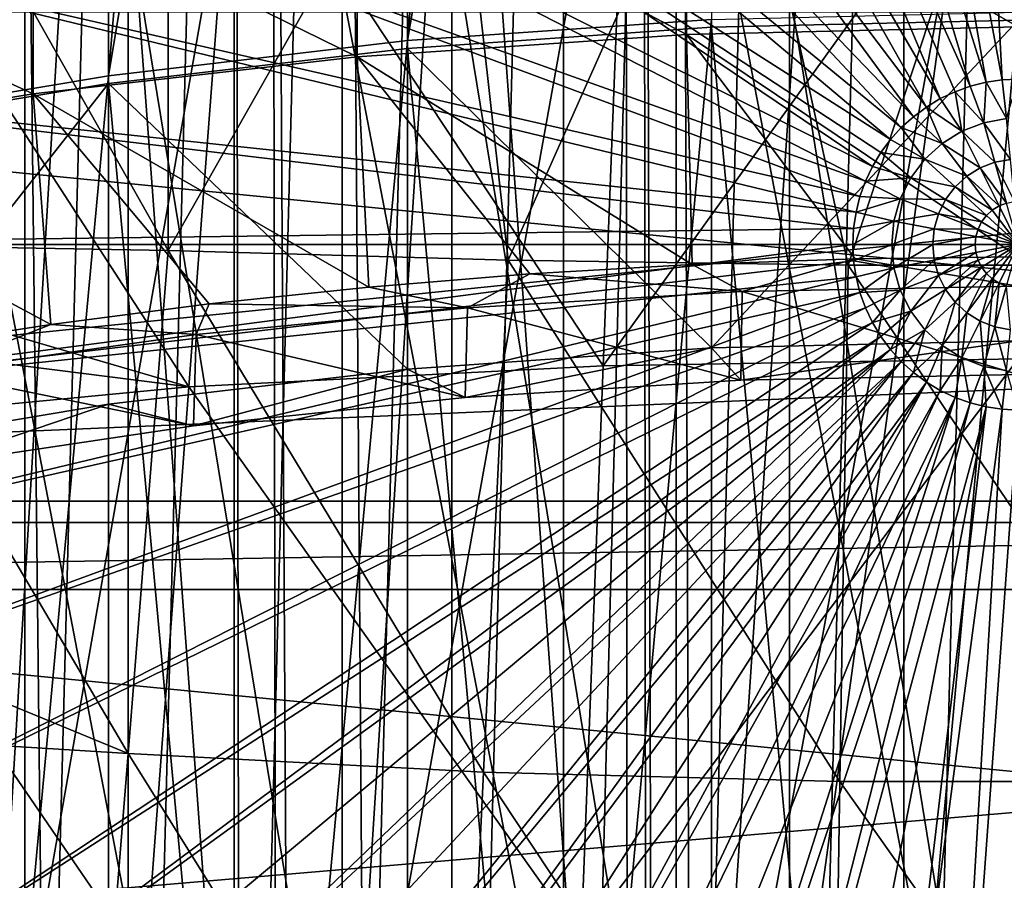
# Model space of a CAD drawing. Header units: metres. Extents: x -109 to 109, y -78 to 121.
# Tile 667 of 1056: x -5.93 to -0.08, y -36.85 to -31.74. Entities that reach past the tile are written whole.
import ezdxf

# ---------------------------------------------------------------- set-up
doc = ezdxf.new("R2010")
doc.units = ezdxf.units.M
doc.layers.add('solid_508554_SW0001', color=7, linetype='CONTINUOUS')

msp = doc.modelspace()

# ---------------------------------------------------------------- linework, layer by layer
at = {"layer": 'solid_508554_SW0001'}
for points in [[(-1.358928, -46.003155, -81.150002), (-1.358928, -20.145596, -81.150002), (-0.680315, -20.092188, -81.150002)], [(-0.680315, -46.056561, -81.150002), (-1.358928, -46.003155, -81.150002), (-0.680315, -20.092188, -81.150002)], [(-0.680315, -46.056561, -81.150002), (-0.680315, -20.092188, -81.150002), (0, -20.074373, -81.150002)], [(0, -46.074375, -81.150002), (-0.680315, -46.056561, -81.150002), (0, -20.074373, -81.150002)], [(-2.033545, -45.914337, -81.150002), (-2.033545, -20.234411, -81.150002), (-1.358928, -20.145596, -81.150002)], [(-1.358928, -46.003155, -81.150002), (-2.033545, -45.914337, -81.150002), (-1.358928, -20.145596, -81.150002)], [(-2.702876, -45.790287, -81.150002), (-2.702876, -20.358459, -81.150002), (-2.033545, -20.234411, -81.150002)], [(-2.033545, -45.914337, -81.150002), (-2.702876, -45.790287, -81.150002), (-2.033545, -20.234411, -81.150002)], [(-3.364592, -45.631424, -81.150002), (-3.364592, -20.517324, -81.150002), (-2.702876, -20.358459, -81.150002)], [(-2.702876, -45.790287, -81.150002), (-3.364592, -45.631424, -81.150002), (-2.702876, -20.358459, -81.150002)], [(-4.01723, -45.438103, -81.150002), (-4.01723, -20.710646, -81.150002), (-3.364592, -20.517324, -81.150002)], [(-3.364592, -45.631424, -81.150002), (-4.01723, -45.438103, -81.150002), (-3.364592, -20.517324, -81.150002)], [(-4.658784, -45.210922, -81.150002), (-4.658784, -20.937828, -81.150002), (-4.01723, -20.710646, -81.150002)], [(-4.01723, -45.438103, -81.150002), (-4.658784, -45.210922, -81.150002), (-4.01723, -20.710646, -81.150002)], [(-5.287572, -44.950462, -81.150002), (-5.287572, -21.198286, -81.150002), (-4.658784, -20.937828, -81.150002)], [(-4.658784, -45.210922, -81.150002), (-5.287572, -44.950462, -81.150002), (-4.658784, -20.937828, -81.150002)], [(-5.901887, -44.657455, -81.150002), (-5.901887, -21.491295, -81.150002), (-5.287572, -21.198286, -81.150002)], [(-5.287572, -44.950462, -81.150002), (-5.901887, -44.657455, -81.150002), (-5.287572, -21.198286, -81.150002)], [(-3.629026, -31.862358, 40.812778), (-2.728571, -21.302906, 34.885883), (-1.822322, -21.250338, 34.976936)], [(-1.822281, -31.736343, 41.03104), (-3.629026, -31.862358, 40.812778), (-1.822322, -21.250338, 34.976936)], [(-3.629026, -31.862358, 40.812778), (-3.62909, -21.376354, 34.758667), (-2.728571, -21.302906, 34.885883)], [(-5.404819, -32.07119, 40.451073), (-4.521749, -21.470507, 34.595592), (-3.62909, -21.376354, 34.758667)], [(-3.629026, -31.862358, 40.812778), (-5.404819, -32.07119, 40.451073), (-3.62909, -21.376354, 34.758667)], [(-6.499984, -44.33271, -81.150002), (-6.499984, -21.816036, -81.150002), (-5.901887, -21.491295, -81.150002)], [(-5.901887, -44.657455, -81.150002), (-6.499984, -44.33271, -81.150002), (-5.901887, -21.491295, -81.150002)], [(-5.404819, -32.07119, 40.451073), (-5.404889, -21.58519, 34.396957), (-4.521749, -21.470507, 34.595592)], [(-7.134504, -32.361053, 39.949013), (-6.276352, -21.720119, 34.16325), (-5.404889, -21.58519, 34.396957)], [(-5.404819, -32.07119, 40.451073), (-7.134504, -32.361053, 39.949013), (-5.404889, -21.58519, 34.396957)], [(-0.09634, -32.096218, -57.858181), (-0.494313, -24.588758, -62.099998), (-1.476051, -24.703516, -62.099998)], [(0, -32.091488, -57.858181), (0.494313, -24.588758, -62.099998), (-0.494313, -24.588758, -62.099998)], [(-0.09634, -32.096218, -57.858181), (0, -32.091488, -57.858181), (-0.494313, -24.588758, -62.099998)], [(-0.191752, -32.110371, -57.858181), (-1.476051, -24.703516, -62.099998), (-2.437776, -24.931452, -62.099998)], [(-0.191752, -32.110371, -57.858181), (-0.09634, -32.096218, -57.858181), (-1.476051, -24.703516, -62.099998)], [(-0.285317, -32.133808, -57.858181), (-2.437776, -24.931452, -62.099998), (-3.366618, -25.269512, -62.099998)], [(-0.285317, -32.133808, -57.858181), (-0.191752, -32.110371, -57.858181), (-2.437776, -24.931452, -62.099998)], [(-0.46333, -32.207546, -57.858181), (-3.366618, -25.269512, -62.099998), (-4.249986, -25.713148, -62.099998)], [(-0.376135, -32.166306, -57.858181), (-0.285317, -32.133808, -57.858181), (-3.366618, -25.269512, -62.099998)], [(-0.46333, -32.207546, -57.858181), (-0.376135, -32.166306, -57.858181), (-3.366618, -25.269512, -62.099998)], [(-0.546063, -32.257133, -57.858181), (-4.249986, -25.713148, -62.099998), (-5.075949, -26.256405, -62.099998)], [(-0.546063, -32.257133, -57.858181), (-0.46333, -32.207546, -57.858181), (-4.249986, -25.713148, -62.099998)], [(-0.623537, -32.31459, -57.858181), (-5.075949, -26.256405, -62.099998), (-5.833086, -26.891729, -62.099998)], [(-0.623537, -32.31459, -57.858181), (-0.546063, -32.257133, -57.858181), (-5.075949, -26.256405, -62.099998)], [(-0.695007, -32.379368, -57.858181), (-5.833086, -26.891729, -62.099998), (-6.511304, -27.610594, -62.099998)], [(-0.695007, -32.379368, -57.858181), (-0.623537, -32.31459, -57.858181), (-5.833086, -26.891729, -62.099998)], [(-5.7801, -39.513256, -1.37076), (-5.913657, -27.305088, -8.97795), (-7.810611, -26.99691, -8.444169)], [(-7.634213, -39.212036, -0.849034), (-5.7801, -39.513256, -1.37076), (-7.810611, -26.99691, -8.444169)], [(-3.879439, -39.730164, -1.746452), (-3.969077, -27.527006, -9.362324), (-5.913657, -27.305088, -8.97795)], [(-5.7801, -39.513256, -1.37076), (-3.879439, -39.730164, -1.746452), (-5.913657, -27.305088, -8.97795)], [(-1.94756, -39.861008, -1.973082), (-1.992561, -27.660873, -9.594191), (-3.969077, -27.527006, -9.362324)], [(-3.879439, -39.730164, -1.746452), (-1.94756, -39.861008, -1.973082), (-3.969077, -27.527006, -9.362324)], [(-0.759783, -32.450836, -57.858181), (-6.511304, -27.610594, -62.099998), (-7.101612, -28.403496, -62.099998)], [(-0.759783, -32.450836, -57.858181), (-0.695007, -32.379368, -57.858181), (-6.511304, -27.610594, -62.099998)], [(0, -39.904739, -2.048829), (0, -27.705618, -9.671687), (-1.992561, -27.660873, -9.594191)], [(-1.94756, -39.861008, -1.973082), (0, -39.904739, -2.048829), (-1.992561, -27.660873, -9.594191)], [(-6.560158, -27.994875, -12.251502), (-5.485802, -28.125662, -12.478029), (-6.423145, -43.793064, -2.395972)], [(-5.485802, -28.125662, -12.478029), (-4.309449, -44.027363, -2.801788), (-6.423145, -43.793064, -2.395972)], [(-5.485802, -28.125662, -12.478029), (-4.401103, -28.233006, -12.663955), (-4.309449, -44.027363, -2.801788)], [(-2.331927, -28.132143, 47.878933), (-4.647057, -28.280375, 47.622189), (-2.321532, -40.370384, 54.803505)], [(-2.331927, -28.132143, 47.878933), (0, -40.321075, 54.888908), (0, -28.082615, 47.964722)], [(-2.331927, -28.132143, 47.878933), (-2.321532, -40.370384, 54.803505), (0, -40.321075, 54.888908)], [(-4.401103, -28.233006, -12.663955), (-3.308108, -28.316706, -12.808928), (-4.309449, -44.027363, -2.801788)], [(-4.647057, -28.280375, 47.622189), (-6.928705, -28.526241, 47.196339), (-4.626338, -40.517956, 54.547905)], [(-4.647057, -28.280375, 47.622189), (-4.626338, -40.517956, 54.547905), (-2.321532, -40.370384, 54.803505)], [(-3.308108, -28.316706, -12.808928), (-2.162955, -44.168655, -3.046519), (-4.309449, -44.027363, -2.801788)], [(-3.308108, -28.316706, -12.808928), (-2.208876, -28.376604, -12.912677), (-2.162955, -44.168655, -3.046519)], [(-0.86683, -32.611046, -57.858181), (-7.101612, -28.403496, -62.099998), (-7.595894, -29.259611, -62.099998)], [(-0.817241, -32.528313, -57.858181), (-0.759783, -32.450836, -57.858181), (-7.101612, -28.403496, -62.099998)], [(-0.86683, -32.611046, -57.858181), (-0.817241, -32.528313, -57.858181), (-7.101612, -28.403496, -62.099998)], [(-2.208876, -28.376604, -12.912677), (-1.10548, -28.41259, -12.975003), (-2.162955, -44.168655, -3.046519)], [(-1.10548, -28.41259, -12.975003), (0, -28.424593, -12.995792), (-2.162955, -44.168655, -3.046519)], [(0, -28.424593, -12.995792), (0, -44.215874, -3.128304), (-2.162955, -44.168655, -3.046519)], [(-6.928705, -28.526241, 47.196339), (-6.897811, -40.762726, 54.123951), (-4.626338, -40.517956, 54.547905)], [(-4.406734, -41.241489, 52.66888), (-4.42756, -29.271738, 45.894627), (-2.222234, -29.12657, 46.146065)], [(-2.211783, -41.097004, 52.919136), (-4.406734, -41.241489, 52.66888), (-2.222234, -29.12657, 46.146065)], [(-2.211783, -41.097004, 52.919136), (-2.222234, -29.12657, 46.146065), (0, -29.078058, 46.230091)], [(0, -41.048721, 53.002766), (-2.211783, -41.097004, 52.919136), (0, -29.078058, 46.230091)], [(-0.90807, -32.698238, -57.858181), (-7.595894, -29.259611, -62.099998), (-7.987411, -30.167278, -62.099998)], [(-0.90807, -32.698238, -57.858181), (-0.86683, -32.611046, -57.858181), (-7.595894, -29.259611, -62.099998)], [(-6.568147, -41.481075, 52.253902), (-6.599189, -29.512455, 45.477692), (-4.42756, -29.271738, 45.894627)], [(-4.406734, -41.241489, 52.66888), (-6.568147, -41.481075, 52.253902), (-4.42756, -29.271738, 45.894627)], [(-0.940565, -32.789059, -57.858181), (-7.987411, -30.167278, -62.099998), (-8.27088, -31.114143, -62.099998)], [(-0.940565, -32.789059, -57.858181), (-0.90807, -32.698238, -57.858181), (-7.987411, -30.167278, -62.099998)], [(-7.069107, -33.074471, 123.89814), (-5.050186, -33.110195, 124.041069), (-6.736853, -30.12607, 129.375717)], [(-5.050186, -33.110195, 124.041069), (-5.052656, -30.13467, 129.380676), (-6.736853, -30.12607, 129.375717)], [(-5.050186, -33.110195, 124.041069), (-3.368445, -30.140814, 129.384216), (-5.052656, -30.13467, 129.380676)], [(-5.050186, -33.110195, 124.041069), (-3.031657, -33.16732, 124.073914), (-3.368445, -30.140814, 129.384216)], [(-3.031657, -33.16732, 124.073914), (-1.684225, -30.144501, 129.386353), (-3.368445, -30.140814, 129.384216)], [(-3.031657, -33.16732, 124.073914), (-1.010785, -33.195702, 124.090263), (-1.684225, -30.144501, 129.386353)], [(-1.010785, -33.195702, 124.090263), (0, -30.145729, 129.387054), (-1.684225, -30.144501, 129.386353)], [(-1.010785, -33.195702, 124.090263), (1.010782, -33.195702, 124.090263), (0, -30.145729, 129.387054)], [(-2.465905, -33.794315, 111.506149), (-4.666261, -30.474524, 118.07032), (-2.334388, -30.388168, 118.02536)], [(-2.465905, -33.794315, 111.506149), (-2.334388, -30.388168, 118.02536), (-0.000004, -30.359379, 118.010384)], [(0.000008, -33.752323, 111.484314), (-2.465905, -33.794315, 111.506149), (-0.000004, -30.359379, 118.010384)], [(-4.927678, -33.92025, 111.571701), (-7.004075, -30.715693, 117.966316), (-4.666261, -30.474524, 118.07032)], [(-2.465905, -33.794315, 111.506149), (-4.927678, -33.92025, 111.571701), (-4.666261, -30.474524, 118.07032)], [(-1.972046, -30.65988, 43.002636), (0, -31.781654, 43.75256), (0, -30.615599, 43.079334)], [(-3.928225, -30.79237, 42.773155), (-1.972107, -31.825939, 43.675854), (-1.972046, -30.65988, 43.002636)], [(-1.972046, -30.65988, 43.002636), (-1.972107, -31.825939, 43.675854), (0, -31.781654, 43.75256)], [(-7.282145, -33.231884, 113.334885), (-7.004075, -30.715693, 117.966316), (-4.927678, -33.92025, 111.571701)], [(-5.852784, -31.012003, 42.392742), (-3.928317, -31.958435, 43.446365), (-3.928225, -30.79237, 42.773155)], [(-3.928225, -30.79237, 42.773155), (-3.928317, -31.958435, 43.446365), (-1.972107, -31.825939, 43.675854)], [(-7.730226, -31.317013, 41.864452), (-5.85288, -32.178074, 43.065941), (-5.852784, -31.012003, 42.392742)], [(-5.852784, -31.012003, 42.392742), (-5.85288, -32.178074, 43.065941), (-3.928317, -31.958435, 43.446365)], [(-0.964002, -32.882622, -57.858181), (-8.27088, -31.114143, -62.099998), (-8.442518, -32.087509, -62.099998)], [(-0.964002, -32.882622, -57.858181), (-0.940565, -32.789059, -57.858181), (-8.27088, -31.114143, -62.099998)], [(16.185591, -31.351774, -28.209364), (-16.185591, -31.351774, -28.209364), (-15.639991, -34.598186, -34.202744)], [(15.861096, -33.256618, -31.692114), (16.185591, -31.351774, -28.209364), (-15.639991, -34.598186, -34.202744)], [(-7.730226, -31.317013, 41.864452), (-7.730305, -32.483082, 42.537651), (-5.85288, -32.178074, 43.065941)], [(-15.65275, -31.692326, -35.55315), (15.65275, -31.692326, -35.55315), (15.17187, -34.725609, -41.413059)], [(-15.17187, -34.725609, -41.413059), (-15.65275, -31.692326, -35.55315), (15.17187, -34.725609, -41.413059)], [(-1.822281, -51.402096, 6.96896), (0, -31.69422, 41.104), (0, -51.444218, 6.895998)], [(-1.822281, -31.736343, 41.03104), (0, -31.69422, 41.104), (-1.822281, -51.402096, 6.96896)], [(-1.822281, -31.736343, 41.03104), (-1.822281, -51.402096, 6.96896), (-3.629026, -51.276081, 7.187222)], [(-1.822281, -31.736343, 41.03104), (-3.629026, -51.276081, 7.187222), (-3.629026, -31.862358, 40.812778)], [(-1.822364, -33.688015, 42.157829), (0, -31.740599, 41.130779), (0, -33.645885, 42.230797)], [(-1.822281, -31.782722, 41.057816), (0, -31.740599, 41.130779), (-1.822364, -33.688015, 42.157829)], [(-1.822281, -31.782722, 41.057816), (0, -51.490597, 6.922775), (0, -31.740599, 41.130779)], [(-3.629026, -31.908737, 40.839554), (-1.822281, -31.782722, 41.057816), (-1.822364, -33.688015, 42.157829)], [(-1.822281, -51.448475, 6.995737), (-1.822281, -31.782722, 41.057816), (-3.629026, -31.908737, 40.839554)], [(-1.972107, -31.825939, 43.675854), (0, -33.147682, 43.386532), (0, -31.781654, 43.75256)], [(-1.822281, -51.448475, 6.995737), (0, -51.490597, 6.922775), (-1.822281, -31.782722, 41.057816)], [(-3.629026, -31.862358, 40.812778), (-3.629026, -51.276081, 7.187222), (-5.404819, -51.067249, 7.548927)], [(-3.629026, -31.862358, 40.812778), (-5.404819, -51.067249, 7.548927), (-5.404819, -32.07119, 40.451073)], [(-1.972107, -31.825939, 43.675854), (-3.928317, -31.958435, 43.446365), (-1.93771, -33.192474, 43.308949)], [(-1.972107, -31.825939, 43.675854), (-0.969826, -33.158882, 43.36713), (0, -33.147682, 43.386532)], [(-1.972107, -31.825939, 43.675854), (-1.93771, -33.192474, 43.308949), (-0.969826, -33.158882, 43.36713)], [(-5.404819, -32.117569, 40.477848), (-3.629026, -31.908737, 40.839554), (-3.629137, -33.814034, 41.939556)], [(-3.629026, -51.32246, 7.214), (-3.629026, -31.908737, 40.839554), (-5.404819, -32.117569, 40.477848)], [(-3.629026, -31.908737, 40.839554), (-1.822364, -33.688015, 42.157829), (-3.629137, -33.814034, 41.939556)], [(-1.822281, -51.448475, 6.995737), (-3.629026, -31.908737, 40.839554), (-3.629026, -51.32246, 7.214)], [(-3.928317, -31.958435, 43.446365), (-5.85288, -32.178074, 43.065941), (-3.858834, -33.326473, 43.076859)], [(-3.928317, -31.958435, 43.446365), (-2.901213, -33.248367, 43.212139), (-1.93771, -33.192474, 43.308949)], [(-3.928317, -31.958435, 43.446365), (-3.858834, -33.326473, 43.076859), (-2.901213, -33.248367, 43.212139)], [(-0.978155, -32.978035, -57.858181), (-8.442518, -32.087509, -62.099998), (-8.5, -33.074375, -62.099998)], [(-0.978155, -32.978035, -57.858181), (-0.964002, -32.882622, -57.858181), (-8.442518, -32.087509, -62.099998)], [(-5.404819, -32.07119, 40.451073), (-5.404819, -51.067249, 7.548927), (-7.134504, -50.777386, 8.050988)], [(-5.404819, -32.07119, 40.451073), (-7.134504, -50.777386, 8.050988), (-7.134504, -32.361053, 39.949013)], [(-0.205841, -32.350918, -57.74683), (-0.191752, -32.110371, -57.858181), (-0.285317, -32.133808, -57.858181)], [(-0.205841, -32.350918, -57.74683), (-0.069401, -32.325413, -57.74683), (-0.191752, -32.110371, -57.858181)], [(-0.069401, -32.325413, -57.74683), (-0.09634, -32.096218, -57.858181), (-0.191752, -32.110371, -57.858181)], [(-0.069401, -32.325413, -57.74683), (0, -32.091488, -57.858181), (-0.09634, -32.096218, -57.858181)], [(-5.404819, -32.117569, 40.477848), (-5.404912, -34.022865, 41.577847), (-7.134557, -34.312729, 41.07579)], [(-7.134504, -32.407433, 39.975788), (-5.404819, -32.117569, 40.477848), (-7.134557, -34.312729, 41.07579)], [(-5.404819, -51.113628, 7.575704), (-5.404819, -32.117569, 40.477848), (-7.134504, -32.407433, 39.975788)], [(-5.404819, -32.117569, 40.477848), (-3.629137, -33.814034, 41.939556), (-5.404912, -34.022865, 41.577847)], [(-3.629026, -51.32246, 7.214), (-5.404819, -32.117569, 40.477848), (-5.404819, -51.113628, 7.575704)], [(-0.335271, -32.401058, -57.74683), (-0.376135, -32.166306, -57.858181), (-0.46333, -32.207546, -57.858181)], [(-0.205841, -32.350918, -57.74683), (-0.285317, -32.133808, -57.858181), (-0.376135, -32.166306, -57.858181)], [(-0.335271, -32.401058, -57.74683), (-0.205841, -32.350918, -57.74683), (-0.376135, -32.166306, -57.858181)], [(-5.85288, -32.178074, 43.065941), (-7.730305, -32.483082, 42.537651), (-5.746996, -33.548523, 42.692257)], [(-5.85288, -32.178074, 43.065941), (-4.807872, -33.426571, 42.903481), (-3.858834, -33.326473, 43.076859)], [(-5.85288, -32.178074, 43.065941), (-5.746996, -33.548523, 42.692257), (-4.807872, -33.426571, 42.903481)], [(-0.335271, -32.401058, -57.74683), (-0.46333, -32.207546, -57.858181), (-0.546063, -32.257133, -57.858181)], [(-0.453283, -32.474129, -57.74683), (-0.546063, -32.257133, -57.858181), (-0.623537, -32.31459, -57.858181)], [(-0.453283, -32.474129, -57.74683), (-0.335271, -32.401058, -57.74683), (-0.546063, -32.257133, -57.858181)], [(-0.453283, -32.474129, -57.74683), (-0.623537, -32.31459, -57.858181), (-0.695007, -32.379368, -57.858181)], [(-0.046906, -32.56818, -57.665688), (-0.069401, -32.325413, -57.74683), (-0.205841, -32.350918, -57.74683)], [(-0.55586, -32.567642, -57.74683), (-0.695007, -32.379368, -57.858181), (-0.759783, -32.450836, -57.858181)], [(-0.55586, -32.567642, -57.74683), (-0.453283, -32.474129, -57.74683), (-0.695007, -32.379368, -57.858181)], [(-0.226597, -32.619305, -57.665688), (-0.335271, -32.401058, -57.74683), (-0.453283, -32.474129, -57.74683)], [(-0.13912, -32.585415, -57.665688), (-0.205841, -32.350918, -57.74683), (-0.335271, -32.401058, -57.74683)], [(-0.226597, -32.619305, -57.665688), (-0.13912, -32.585415, -57.665688), (-0.335271, -32.401058, -57.74683)], [(-0.13912, -32.585415, -57.665688), (-0.046906, -32.56818, -57.665688), (-0.205841, -32.350918, -57.74683)], [(-5.404819, -51.113628, 7.575704), (-7.134504, -32.407433, 39.975788), (-7.134504, -50.823765, 8.077765)], [(-0.55586, -32.567642, -57.74683), (-0.759783, -32.450836, -57.858181), (-0.817241, -32.528313, -57.858181)], [(-7.730305, -32.483082, 42.537651), (-6.673545, -33.691982, 42.443775), (-5.746996, -33.548523, 42.692257)], [(-0.306358, -32.66869, -57.665688), (-0.453283, -32.474129, -57.74683), (-0.55586, -32.567642, -57.74683)], [(-0.306358, -32.66869, -57.665688), (-0.226597, -32.619305, -57.665688), (-0.453283, -32.474129, -57.74683)], [(-0.639507, -32.67841, -57.74683), (-0.817241, -32.528313, -57.858181), (-0.86683, -32.611046, -57.858181)], [(-0.639507, -32.67841, -57.74683), (-0.55586, -32.567642, -57.74683), (-0.817241, -32.528313, -57.858181)], [(-0.375686, -32.731892, -57.665688), (-0.55586, -32.567642, -57.74683), (-0.639507, -32.67841, -57.74683)], [(-0.375686, -32.731892, -57.665688), (-0.306358, -32.66869, -57.665688), (-0.55586, -32.567642, -57.74683)], [(-0.023636, -32.819298, -57.616474), (-0.046906, -32.56818, -57.665688), (-0.13912, -32.585415, -57.665688)], [(-0.639507, -32.67841, -57.74683), (-0.86683, -32.611046, -57.858181), (-0.90807, -32.698238, -57.858181)], [(-0.114184, -32.845062, -57.616474), (-0.226597, -32.619305, -57.665688), (-0.306358, -32.66869, -57.665688)], [(-0.070104, -32.827984, -57.616474), (-0.13912, -32.585415, -57.665688), (-0.226597, -32.619305, -57.665688)], [(-0.114184, -32.845062, -57.616474), (-0.070104, -32.827984, -57.616474), (-0.226597, -32.619305, -57.665688)], [(-0.070104, -32.827984, -57.616474), (-0.023636, -32.819298, -57.616474), (-0.13912, -32.585415, -57.665688)], [(-0.701377, -32.802658, -57.74683), (-0.639507, -32.67841, -57.74683), (-0.90807, -32.698238, -57.858181)], [(-0.43222, -32.806755, -57.665688), (-0.639507, -32.67841, -57.74683), (-0.701377, -32.802658, -57.74683)], [(-0.43222, -32.806755, -57.665688), (-0.375686, -32.731892, -57.665688), (-0.639507, -32.67841, -57.74683)], [(-0.154376, -32.869949, -57.616474), (-0.306358, -32.66869, -57.665688), (-0.375686, -32.731892, -57.665688)], [(-0.154376, -32.869949, -57.616474), (-0.114184, -32.845062, -57.616474), (-0.306358, -32.66869, -57.665688)], [(-0.701377, -32.802658, -57.74683), (-0.90807, -32.698238, -57.858181), (-0.940565, -32.789059, -57.858181)], [(-0.18931, -32.901794, -57.616474), (-0.375686, -32.731892, -57.665688), (-0.43222, -32.806755, -57.665688)], [(-0.18931, -32.901794, -57.616474), (-0.154376, -32.869949, -57.616474), (-0.375686, -32.731892, -57.665688)], [(-0.701377, -32.802658, -57.74683), (-0.940565, -32.789059, -57.858181), (-0.964002, -32.882622, -57.858181)], [(-0.739362, -32.936165, -57.74683), (-0.701377, -32.802658, -57.74683), (-0.964002, -32.882622, -57.858181)], [(-0.474035, -32.890732, -57.665688), (-0.701377, -32.802658, -57.74683), (-0.739362, -32.936165, -57.74683)], [(-0.474035, -32.890732, -57.665688), (-0.43222, -32.806755, -57.665688), (-0.701377, -32.802658, -57.74683)], [(-0.217798, -32.939518, -57.616474), (-0.43222, -32.806755, -57.665688), (-0.474035, -32.890732, -57.665688)], [(-0.217798, -32.939518, -57.616474), (-0.18931, -32.901794, -57.616474), (-0.43222, -32.806755, -57.665688)], [(-0.18931, -32.901794, -57.616474), (0, -33.074375, -57.599998), (-0.154376, -32.869949, -57.616474)], [(-0.154376, -32.869949, -57.616474), (0, -33.074375, -57.599998), (-0.114184, -32.845062, -57.616474)], [(-0.114184, -32.845062, -57.616474), (0, -33.074375, -57.599998), (-0.070104, -32.827984, -57.616474)], [(-0.739362, -32.936165, -57.74683), (-0.964002, -32.882622, -57.858181), (-0.978155, -32.978035, -57.858181)], [(-0.499708, -32.980961, -57.665688), (-0.474035, -32.890732, -57.665688), (-0.739362, -32.936165, -57.74683)], [(-0.238869, -32.981834, -57.616474), (-0.474035, -32.890732, -57.665688), (-0.499708, -32.980961, -57.665688)], [(-0.238869, -32.981834, -57.616474), (-0.217798, -32.939518, -57.616474), (-0.474035, -32.890732, -57.665688)], [(-0.217798, -32.939518, -57.616474), (0, -33.074375, -57.599998), (-0.18931, -32.901794, -57.616474)], [(-0.978155, -32.978035, -57.858181), (-8.5, -33.074375, -62.099998), (-0.982888, -33.074375, -57.858181)], [(-0.739362, -32.936165, -57.74683), (-0.982888, -33.074375, -57.858181), (-0.752169, -33.074375, -57.74683)], [(-0.739362, -32.936165, -57.74683), (-0.978155, -32.978035, -57.858181), (-0.982888, -33.074375, -57.858181)], [(-0.499708, -32.980961, -57.665688), (-0.739362, -32.936165, -57.74683), (-0.752169, -33.074375, -57.74683)], [(-0.499708, -32.980961, -57.665688), (-0.752169, -33.074375, -57.74683), (-0.508364, -33.074375, -57.665688)], [(-0.251806, -33.027302, -57.616474), (-0.499708, -32.980961, -57.665688), (-0.508364, -33.074375, -57.665688)], [(-0.251806, -33.027302, -57.616474), (-0.238869, -32.981834, -57.616474), (-0.499708, -32.980961, -57.665688)], [(-0.251806, -33.027302, -57.616474), (0, -33.074375, -57.599998), (-0.238869, -32.981834, -57.616474)], [(-0.238869, -32.981834, -57.616474), (0, -33.074375, -57.599998), (-0.217798, -32.939518, -57.616474)], [(-0.251806, -33.027302, -57.616474), (-0.508364, -33.074375, -57.665688), (-0.256168, -33.074375, -57.616474)], [(-0.251806, -33.027302, -57.616474), (-0.256168, -33.074375, -57.616474), (0, -33.074375, -57.599998)], [(-0.982888, -33.074375, -57.858181), (-8.5, -33.074375, -62.099998), (-8.443919, -34.049175, -62.099998)], [(-0.978155, -33.170715, -57.858181), (-0.982888, -33.074375, -57.858181), (-8.443919, -34.049175, -62.099998)], [(-5.288946, -36.098446, 118.666252), (-7.069107, -33.074471, 123.89814), (-7.315526, -35.262672, 119.819702)], [(-5.288946, -36.098446, 118.666252), (-5.050186, -33.110195, 124.041069), (-7.069107, -33.074471, 123.89814)], [(-0.752169, -33.074375, -57.74683), (-0.982888, -33.074375, -57.858181), (-0.978155, -33.170715, -57.858181)], [(-0.739362, -33.212585, -57.74683), (-0.752169, -33.074375, -57.74683), (-0.978155, -33.170715, -57.858181)], [(-0.508364, -33.074375, -57.665688), (-0.752169, -33.074375, -57.74683), (-0.739362, -33.212585, -57.74683)], [(-0.499708, -33.167786, -57.665688), (-0.508364, -33.074375, -57.665688), (-0.739362, -33.212585, -57.74683)], [(-0.499708, -33.167786, -57.665688), (-0.256168, -33.074375, -57.616474), (-0.508364, -33.074375, -57.665688)], [(-0.499708, -33.167786, -57.665688), (-0.251806, -33.121445, -57.616474), (-0.256168, -33.074375, -57.616474)], [(-0.256168, -33.074375, -57.616474), (-0.251806, -33.121445, -57.616474), (0, -33.074375, -57.599998)], [(-0.251806, -33.121445, -57.616474), (-0.238869, -33.166912, -57.616474), (0, -33.074375, -57.599998)], [(-0.238869, -33.166912, -57.616474), (-0.217798, -33.209229, -57.616474), (0, -33.074375, -57.599998)], [(-0.217798, -33.209229, -57.616474), (-0.18931, -33.246952, -57.616474), (0, -33.074375, -57.599998)], [(-0.18931, -33.246952, -57.616474), (-0.154376, -33.278801, -57.616474), (0, -33.074375, -57.599998)], [(-0.154376, -33.278801, -57.616474), (-0.114184, -33.303688, -57.616474), (0, -33.074375, -57.599998)], [(-0.114184, -33.303688, -57.616474), (-0.070104, -33.320763, -57.616474), (0, -33.074375, -57.599998)], [(-5.288946, -36.098446, 118.666252), (-3.176825, -36.209187, 118.729919), (-5.050186, -33.110195, 124.041069)], [(-3.176825, -36.209187, 118.729919), (-3.031657, -33.16732, 124.073914), (-5.050186, -33.110195, 124.041069)], [(-1.641381, -33.353012, 43.430893), (-0.969826, -33.158882, 43.36713), (-1.93771, -33.192474, 43.308949)], [(-1.641381, -33.353012, 43.430893), (0, -33.320885, 43.486534), (-0.969826, -33.158882, 43.36713)], [(-0.969826, -33.158882, 43.36713), (0, -33.320885, 43.486534), (0, -33.147682, 43.386532)], [(-0.474035, -33.258015, -57.665688), (-0.251806, -33.121445, -57.616474), (-0.499708, -33.167786, -57.665688)], [(-0.474035, -33.258015, -57.665688), (-0.238869, -33.166912, -57.616474), (-0.251806, -33.121445, -57.616474)], [(-0.964002, -33.266125, -57.858181), (-0.978155, -33.170715, -57.858181), (-8.443919, -34.049175, -62.099998)], [(-3.176825, -36.209187, 118.729919), (-1.059466, -36.264233, 118.761635), (-3.031657, -33.16732, 124.073914)], [(-1.059466, -36.264233, 118.761635), (-1.010785, -33.195702, 124.090263), (-3.031657, -33.16732, 124.073914)], [(-1.641381, -33.353012, 43.430893), (-1.93771, -33.192474, 43.308949), (-2.901213, -33.248367, 43.212139)], [(-1.059466, -36.264233, 118.761635), (1.05946, -36.264233, 118.761635), (-1.010785, -33.195702, 124.090263)], [(1.05946, -36.264233, 118.761635), (1.010782, -33.195702, 124.090263), (-1.010785, -33.195702, 124.090263)], [(-0.739362, -33.212585, -57.74683), (-0.978155, -33.170715, -57.858181), (-0.964002, -33.266125, -57.858181)], [(-0.739362, -33.212585, -57.74683), (-0.964002, -33.266125, -57.858181), (-0.940565, -33.359692, -57.858181)], [(-0.701377, -33.346088, -57.74683), (-0.739362, -33.212585, -57.74683), (-0.940565, -33.359692, -57.858181)], [(-0.499708, -33.167786, -57.665688), (-0.739362, -33.212585, -57.74683), (-0.701377, -33.346088, -57.74683)], [(-0.474035, -33.258015, -57.665688), (-0.499708, -33.167786, -57.665688), (-0.701377, -33.346088, -57.74683)], [(-0.43222, -33.341995, -57.665688), (-0.238869, -33.166912, -57.616474), (-0.474035, -33.258015, -57.665688)], [(-0.43222, -33.341995, -57.665688), (-0.217798, -33.209229, -57.616474), (-0.238869, -33.166912, -57.616474)], [(-0.375686, -33.416859, -57.665688), (-0.217798, -33.209229, -57.616474), (-0.43222, -33.341995, -57.665688)], [(-0.375686, -33.416859, -57.665688), (-0.18931, -33.246952, -57.616474), (-0.217798, -33.209229, -57.616474)], [(15.639967, -34.598331, -34.203018), (15.861096, -33.256618, -31.692114), (-15.639991, -34.598186, -34.202744)], [(-0.964002, -33.266125, -57.858181), (-8.443919, -34.049175, -62.099998), (-8.276441, -35.010986, -62.099998)], [(-0.940565, -33.359692, -57.858181), (-0.964002, -33.266125, -57.858181), (-8.276441, -35.010986, -62.099998)], [(-7.324512, -33.616447, 112.62677), (-7.282145, -33.231884, 113.334885), (-4.927678, -33.92025, 111.571701)], [(-3.272683, -33.449173, 43.264332), (-2.901213, -33.248367, 43.212139), (-3.858834, -33.326473, 43.076859)], [(-3.272683, -33.449173, 43.264332), (-1.641381, -33.353012, 43.430893), (-2.901213, -33.248367, 43.212139)], [(-0.474035, -33.258015, -57.665688), (-0.701377, -33.346088, -57.74683), (-0.639507, -33.470341, -57.74683)], [(-0.43222, -33.341995, -57.665688), (-0.474035, -33.258015, -57.665688), (-0.639507, -33.470341, -57.74683)], [(-0.306358, -33.480057, -57.665688), (-0.18931, -33.246952, -57.616474), (-0.375686, -33.416859, -57.665688)], [(-0.306358, -33.480057, -57.665688), (-0.154376, -33.278801, -57.616474), (-0.18931, -33.246952, -57.616474)], [(-0.226597, -33.529442, -57.665688), (-0.154376, -33.278801, -57.616474), (-0.306358, -33.480057, -57.665688)], [(-0.226597, -33.529442, -57.665688), (-0.114184, -33.303688, -57.616474), (-0.154376, -33.278801, -57.616474)], [(-3.272683, -33.449173, 43.264332), (-3.858834, -33.326473, 43.076859), (-4.807872, -33.426571, 42.903481)], [(0, -33.845886, 42.577206), (0, -33.320885, 43.486534), (-1.641381, -33.353012, 43.430893)], [(-0.13912, -33.563332, -57.665688), (-0.114184, -33.303688, -57.616474), (-0.226597, -33.529442, -57.665688)], [(-0.13912, -33.563332, -57.665688), (-0.070104, -33.320763, -57.616474), (-0.114184, -33.303688, -57.616474)], [(-0.046906, -33.58057, -57.665688), (-0.070104, -33.320763, -57.616474), (-0.13912, -33.563332, -57.665688)], [(-0.940565, -33.359692, -57.858181), (-8.276441, -35.010986, -62.099998), (-7.999788, -35.947239, -62.099998)], [(-0.90807, -33.450508, -57.858181), (-0.940565, -33.359692, -57.858181), (-7.999788, -35.947239, -62.099998)], [(-1.648417, -33.879997, 42.518127), (-1.641381, -33.353012, 43.430893), (-3.272683, -33.449173, 43.264332)], [(-1.648417, -33.879997, 42.518127), (0, -33.845886, 42.577206), (-1.641381, -33.353012, 43.430893)], [(-0.701377, -33.346088, -57.74683), (-0.940565, -33.359692, -57.858181), (-0.90807, -33.450508, -57.858181)], [(-0.701377, -33.346088, -57.74683), (-0.90807, -33.450508, -57.858181), (-0.86683, -33.537704, -57.858181)], [(-0.639507, -33.470341, -57.74683), (-0.701377, -33.346088, -57.74683), (-0.86683, -33.537704, -57.858181)], [(-0.43222, -33.341995, -57.665688), (-0.639507, -33.470341, -57.74683), (-0.55586, -33.581108, -57.74683)], [(-0.375686, -33.416859, -57.665688), (-0.43222, -33.341995, -57.665688), (-0.55586, -33.581108, -57.74683)], [(-0.90807, -33.450508, -57.858181), (-7.999788, -35.947239, -62.099998), (-7.617571, -36.845665, -62.099998)], [(-0.86683, -33.537704, -57.858181), (-0.90807, -33.450508, -57.858181), (-7.617571, -36.845665, -62.099998)], [(-4.883916, -33.608791, 42.987865), (-4.807872, -33.426571, 42.903481), (-5.746996, -33.548523, 42.692257)], [(-4.883916, -33.608791, 42.987865), (-3.272683, -33.449173, 43.264332), (-4.807872, -33.426571, 42.903481)], [(-3.285436, -33.982079, 42.341316), (-3.272683, -33.449173, 43.264332), (-4.883916, -33.608791, 42.987865)], [(-3.285436, -33.982079, 42.341316), (-1.648417, -33.879997, 42.518127), (-3.272683, -33.449173, 43.264332)], [(-0.375686, -33.416859, -57.665688), (-0.55586, -33.581108, -57.74683), (-0.453283, -33.674618, -57.74683)], [(-0.306358, -33.480057, -57.665688), (-0.375686, -33.416859, -57.665688), (-0.453283, -33.674618, -57.74683)], [(-0.639507, -33.470341, -57.74683), (-0.86683, -33.537704, -57.858181), (-0.817241, -33.620438, -57.858181)], [(-0.639507, -33.470341, -57.74683), (-0.817241, -33.620438, -57.858181), (-0.759783, -33.69791, -57.858181)], [(-0.55586, -33.581108, -57.74683), (-0.639507, -33.470341, -57.74683), (-0.759783, -33.69791, -57.858181)], [(-0.306358, -33.480057, -57.665688), (-0.453283, -33.674618, -57.74683), (-0.335271, -33.747688, -57.74683)], [(-0.226597, -33.529442, -57.665688), (-0.306358, -33.480057, -57.665688), (-0.335271, -33.747688, -57.74683)], [(-0.86683, -33.537704, -57.858181), (-7.617571, -36.845665, -62.099998), (-7.134816, -37.694374, -62.099998)], [(-0.817241, -33.620438, -57.858181), (-0.86683, -33.537704, -57.858181), (-7.134816, -37.694374, -62.099998)], [(-6.465273, -33.830887, 42.603188), (-5.746996, -33.548523, 42.692257), (-6.673545, -33.691982, 42.443775)], [(-6.465273, -33.830887, 42.603188), (-4.883916, -33.608791, 42.987865), (-5.746996, -33.548523, 42.692257)], [(-0.226597, -33.529442, -57.665688), (-0.335271, -33.747688, -57.74683), (-0.205841, -33.797829, -57.74683)], [(-0.13912, -33.563332, -57.665688), (-0.226597, -33.529442, -57.665688), (-0.205841, -33.797829, -57.74683)], [(-0.13912, -33.563332, -57.665688), (-0.205841, -33.797829, -57.74683), (-0.069401, -33.823334, -57.74683)], [(-0.046906, -33.58057, -57.665688), (-0.13912, -33.563332, -57.665688), (-0.069401, -33.823334, -57.74683)], [(-4.927678, -33.92025, 111.571701), (-7.383723, -34.154503, 111.635811), (-7.324512, -33.616447, 112.62677)], [(-0.817241, -33.620438, -57.858181), (-7.134816, -37.694374, -62.099998), (-6.794067, -38.070576, -62.062389)], [(-0.759783, -33.69791, -57.858181), (-0.817241, -33.620438, -57.858181), (-6.794067, -38.070576, -62.062389)], [(-4.900108, -34.151459, 42.047939), (-4.883916, -33.608791, 42.987865), (-6.465273, -33.830887, 42.603188)], [(-4.900108, -34.151459, 42.047939), (-3.285436, -33.982079, 42.341316), (-4.883916, -33.608791, 42.987865)], [(-0.55586, -33.581108, -57.74683), (-0.759783, -33.69791, -57.858181), (-0.695007, -33.769382, -57.858181)], [(-0.55586, -33.581108, -57.74683), (-0.695007, -33.769382, -57.858181), (-0.623537, -33.834156, -57.858181)], [(-0.453283, -33.674618, -57.74683), (-0.55586, -33.581108, -57.74683), (-0.623537, -33.834156, -57.858181)], [(-1.822364, -33.688015, 42.157829), (-3.285436, -33.982079, 42.341316), (-3.629137, -33.814034, 41.939556)], [(-1.822364, -33.688015, 42.157829), (-1.648417, -33.879997, 42.518127), (-3.285436, -33.982079, 42.341316)], [(-1.822364, -33.688015, 42.157829), (0, -33.645885, 42.230797), (-1.648417, -33.879997, 42.518127)], [(0, -33.645885, 42.230797), (0, -33.845886, 42.577206), (-1.648417, -33.879997, 42.518127)], [(-0.453283, -33.674618, -57.74683), (-0.623537, -33.834156, -57.858181), (-0.546063, -33.891617, -57.858181)], [(-0.453283, -33.674618, -57.74683), (-0.546063, -33.891617, -57.858181), (-0.46333, -33.941204, -57.858181)], [(-0.335271, -33.747688, -57.74683), (-0.453283, -33.674618, -57.74683), (-0.46333, -33.941204, -57.858181)], [(-0.759783, -33.69791, -57.858181), (-6.794067, -38.070576, -62.062389), (-6.433651, -38.427704, -62.026413)], [(-0.759783, -33.69791, -57.858181), (-6.433651, -38.427704, -62.026413), (-6.05465, -38.764729, -61.992203)], [(-0.695007, -33.769382, -57.858181), (-0.759783, -33.69791, -57.858181), (-6.05465, -38.764729, -61.992203)], [(-0.335271, -33.747688, -57.74683), (-0.46333, -33.941204, -57.858181), (-0.376135, -33.982445, -57.858181)], [(-0.335271, -33.747688, -57.74683), (-0.376135, -33.982445, -57.858181), (-0.285317, -34.014938, -57.858181)], [(-0.205841, -33.797829, -57.74683), (-0.335271, -33.747688, -57.74683), (-0.285317, -34.014938, -57.858181)], [(-0.695007, -33.769382, -57.858181), (-6.05465, -38.764729, -61.992203), (-5.658079, -39.08078, -61.959896)], [(-0.695007, -33.769382, -57.858181), (-5.658079, -39.08078, -61.959896), (-5.24503, -39.374992, -61.929619)], [(-0.623537, -33.834156, -57.858181), (-0.695007, -33.769382, -57.858181), (-5.24503, -39.374992, -61.929619)], [(-2.596039, -37.199959, 104.986679), (-4.927678, -33.92025, 111.571701), (-2.465905, -33.794315, 111.506149)], [(-2.596039, -37.199959, 104.986679), (-2.465905, -33.794315, 111.506149), (0.000008, -33.752323, 111.484314)], [(0.000004, -37.145351, 104.958282), (-2.596039, -37.199959, 104.986679), (0.000008, -33.752323, 111.484314)], [(-0.205841, -33.797829, -57.74683), (-0.285317, -34.014938, -57.858181), (-0.191752, -34.038376, -57.858181)], [(-0.205841, -33.797829, -57.74683), (-0.191752, -34.038376, -57.858181), (-0.09634, -34.052528, -57.858181)], [(-0.069401, -33.823334, -57.74683), (-0.205841, -33.797829, -57.74683), (-0.09634, -34.052528, -57.858181)], [(-6.481274, -34.386959, 41.640038), (-4.900108, -34.151459, 42.047939), (-6.465273, -33.830887, 42.603188)], [(-3.629137, -33.814034, 41.939556), (-4.900108, -34.151459, 42.047939), (-5.404912, -34.022865, 41.577847)], [(-0.623537, -33.834156, -57.858181), (-5.24503, -39.374992, -61.929619), (-4.816976, -39.646347, -61.901516)], [(-3.629137, -33.814034, 41.939556), (-3.285436, -33.982079, 42.341316), (-4.900108, -34.151459, 42.047939)], [(-0.546063, -33.891617, -57.858181), (-0.623537, -33.834156, -57.858181), (-4.816976, -39.646347, -61.901516)], [(-0.069401, -33.823334, -57.74683), (-0.09634, -34.052528, -57.858181), (0, -34.057262, -57.858181)], [(-5.186064, -37.36367, 105.071854), (-7.383723, -34.154503, 111.635811), (-4.927678, -33.92025, 111.571701)], [(-2.596039, -37.199959, 104.986679), (-5.186064, -37.36367, 105.071854), (-4.927678, -33.92025, 111.571701)], [(-0.546063, -33.891617, -57.858181), (-4.816976, -39.646347, -61.901516), (-4.375148, -39.894115, -61.875706)], [(-0.546063, -33.891617, -57.858181), (-4.375148, -39.894115, -61.875706), (-3.920656, -40.117702, -61.852291)], [(-0.46333, -33.941204, -57.858181), (-0.546063, -33.891617, -57.858181), (-3.920656, -40.117702, -61.852291)], [(-0.46333, -33.941204, -57.858181), (-3.920656, -40.117702, -61.852291), (-3.454978, -40.316406, -61.831375)], [(-0.376135, -33.982445, -57.858181), (-0.46333, -33.941204, -57.858181), (-3.454978, -40.316406, -61.831375)], [(-0.376135, -33.982445, -57.858181), (-3.454978, -40.316406, -61.831375), (-2.979558, -40.489655, -61.813065)], [(-0.376135, -33.982445, -57.858181), (-2.979558, -40.489655, -61.813065), (-2.495657, -40.637028, -61.797428)], [(-0.285317, -34.014938, -57.858181), (-0.376135, -33.982445, -57.858181), (-2.495657, -40.637028, -61.797428)], [(-5.404912, -34.022865, 41.577847), (-6.481274, -34.386959, 41.640038), (-7.134557, -34.312729, 41.07579)], [(-5.404912, -34.022865, 41.577847), (-4.900108, -34.151459, 42.047939), (-6.481274, -34.386959, 41.640038)], [(-0.285317, -34.014938, -57.858181), (-2.495657, -40.637028, -61.797428), (-2.004533, -40.758156, -61.784534)], [(-0.191752, -34.038376, -57.858181), (-0.285317, -34.014938, -57.858181), (-2.004533, -40.758156, -61.784534)], [(-0.191752, -34.038376, -57.858181), (-2.004533, -40.758156, -61.784534), (-1.507811, -40.852657, -61.774448)], [(-0.191752, -34.038376, -57.858181), (-1.507811, -40.852657, -61.774448), (-1.006867, -40.920296, -61.76722)], [(-0.09634, -34.052528, -57.858181), (-0.191752, -34.038376, -57.858181), (-1.006867, -40.920296, -61.76722)], [(-0.09634, -34.052528, -57.858181), (-1.006867, -40.920296, -61.76722), (-0.503071, -40.960903, -61.762871)], [(0, -34.057262, -57.858181), (-0.09634, -34.052528, -57.858181), (-0.503071, -40.960903, -61.762871)], [(0, -34.057262, -57.858181), (-0.503071, -40.960903, -61.762871), (0.002146, -40.974373, -61.761429)], [(-5.186064, -37.36367, 105.071854), (-7.775374, -37.732479, 105.036057), (-7.383723, -34.154503, 111.635811)], [(15.639967, -34.598331, -34.203018), (-15.639991, -34.598186, -34.202744), (-15.555162, -35.123459, -35.199306)], [(15.555162, -35.123459, -35.199306), (15.639967, -34.598331, -34.203018), (-15.555162, -35.123459, -35.199306)], [(-15.17187, -34.725609, -41.413059), (15.17187, -34.725609, -41.413059), (14.743219, -37.647823, -47.331551)], [(-14.743219, -37.647823, -47.331551), (-15.17187, -34.725609, -41.413059), (14.743219, -37.647823, -47.331551)], [(15.555162, -35.123459, -35.199306), (-15.555162, -35.123459, -35.199306), (-15.148985, -37.732166, -40.267826)], [(15.267782, -36.951855, -38.730343), (15.555162, -35.123459, -35.199306), (-15.148985, -37.732166, -40.267826)], [(-7.394641, -35.965996, 118.507004), (-5.288946, -36.098446, 118.666252), (-7.315526, -35.262672, 119.819702)], [(-5.52757, -39.083996, 113.289856), (-7.394641, -35.965996, 118.507004), (-7.558326, -37.422939, 115.785645)], [(-5.52757, -39.083996, 113.289856), (-5.288946, -36.098446, 118.666252), (-7.394641, -35.965996, 118.507004)], [(-5.52757, -39.083996, 113.289856), (-3.322284, -39.249992, 113.385315), (-5.288946, -36.098446, 118.666252)], [(-3.322284, -39.249992, 113.385315), (-3.176825, -36.209187, 118.729919), (-5.288946, -36.098446, 118.666252)], [(-3.322284, -39.249992, 113.385315), (-1.108306, -39.332588, 113.432899), (-3.176825, -36.209187, 118.729919)], [(-1.108306, -39.332588, 113.432899), (-1.059466, -36.264233, 118.761635), (-3.176825, -36.209187, 118.729919)], [(-1.108306, -39.332588, 113.432899), (1.108308, -39.332588, 113.432899), (-1.059466, -36.264233, 118.761635)], [(1.108308, -39.332588, 113.432899), (1.05946, -36.264233, 118.761635), (-1.059466, -36.264233, 118.761635)]]:
    msp.add_3dface(points, dxfattribs=at)

doc.saveas('drawing.dxf')
